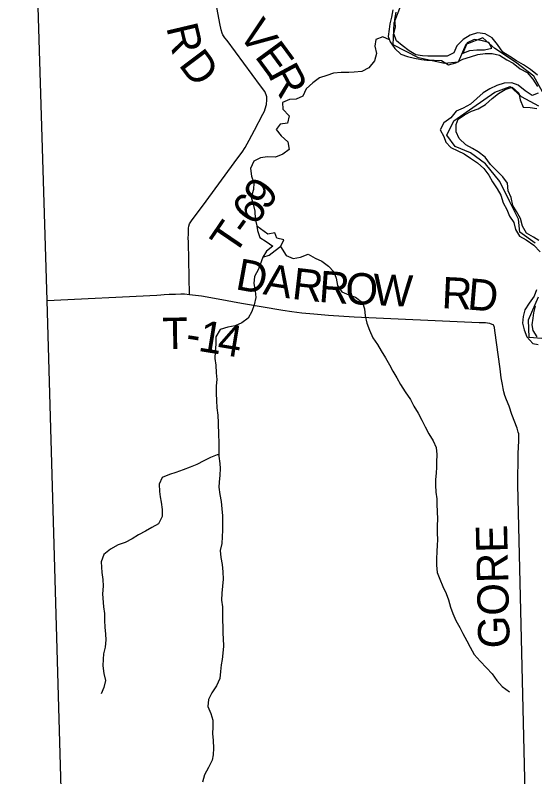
# Model space of a CAD drawing. Extents: x 1857828 to 2277390, y 930619 to 1324581.
# Drawn here: x 2010296 to 2015262, y 1230974 to 1238255 of the extents above; entities that cross this region are included whole.
import ezdxf

# ---------------------------------------------------------------- set-up
doc = ezdxf.new("R2010")
doc.units = 0
for name, color, linetype in [('GM_X_Adjacent_County', 7, 'Continuous'), ('GM_X_Corporation', 7, 'Continuous'), ('GM_X_County', 7, 'Continuous'), ('GM_X_Major_River', 7, 'Continuous'), ('GM_X_Minor_Lake', 7, 'Continuous'), ('GM_X_Minor_River', 7, 'Continuous'), ('GM_X_Township', 7, 'Continuous'), ('GM_X_Township_Road', 7, 'Continuous'), ('GM_X_Township_Road_Text', 7, 'Continuous')]:
    doc.layers.add(name, color=color, linetype=linetype)

msp = doc.modelspace()

# ---------------------------------------------------------------- linework, layer by layer
at = {"layer": 'GM_X_Adjacent_County'}
msp.add_lwpolyline([(2010961.2, 1224636.6), (2010821.8, 1227872.6), (2010780.2, 1229304.9), (2010601.2, 1235528.7), (2010484.8, 1239377.4), (2010482.9, 1239461.5), (2010434.9, 1241213.5), (2010392.9, 1242845.5), (2010384.9, 1242962.2), (2010337.7, 1244009), (2010340.7, 1244225.4), (2010329.4, 1244372.5), (2010323.2, 1244550.4), (2010308.3, 1244996.2), (2010295.9, 1245339.9)], dxfattribs=at)
at = {"layer": 'GM_X_Corporation'}
for points in [[(2015334.7, 1237522), (2015253.9, 1237672.2), (2015078.8, 1237805.9), (2014879.8, 1237935.4), (2014767, 1238037.3), (2014602.8, 1237974.1), (2014529.3, 1237807), (2014399, 1237792.3), (2014152.1, 1237847.2), (2013908.9, 1237972.5), (2013918, 1238183.5), (2013989.5, 1238364.7)], [(2015264.5, 1236077.2), (2015119.7, 1236180.9), (2015107.2, 1236305.3), (2015022.2, 1236471.6), (2014927.2, 1236666), (2014792.1, 1236834.1), (2014649.2, 1236937.8), (2014502.6, 1237001.3), (2014421.9, 1237109.3), (2014487.5, 1237246.3), (2014669.5, 1237371.8), (2014879.5, 1237519.6), (2015027.7, 1237572.6), (2015132.4, 1237478.7), (2015297.2, 1237389.2)], [(2015450.9, 1235156), (2015208.1, 1235172.8), (2015201.4, 1235343.6), (2015296.8, 1235561)]]:
    msp.add_lwpolyline(points, dxfattribs=at)
at = {"layer": 'GM_X_County'}
msp.add_lwpolyline([(2010961.2, 1224636.6), (2010821.8, 1227872.6), (2010780.2, 1229304.9), (2010601.2, 1235528.7), (2010484.8, 1239377.4), (2010482.9, 1239461.5), (2010434.9, 1241213.5), (2010392.9, 1242845.5), (2010384.9, 1242962.2), (2010337.7, 1244009), (2010340.7, 1244225.4), (2010329.4, 1244372.5), (2010323.2, 1244550.4), (2010308.3, 1244996.2), (2010295.9, 1245339.9)], dxfattribs=at)
at = {"layer": 'GM_X_Major_River'}
for points in [[(2013906.5, 1238305.3), (2013891, 1238236.9), (2013875.4, 1238172.4), (2013869.8, 1238122.2), (2013860.4, 1238049.8)], [(2014241.2, 1237864.4), (2014189, 1237867.9), (2014124.7, 1237877.4), (2014060.2, 1237915), (2013995.6, 1237964.6), (2013939, 1238010.3), (2013914.4, 1238078.4), (2013929.9, 1238142.8), (2013925.3, 1238215.1), (2013936.7, 1238285.5)], [(2013860.4, 1238049.8), (2013878.9, 1238001.7), (2013925.5, 1237937.8), (2013982.2, 1237882.1), (2014046.6, 1237858.6), (2014110.9, 1237845.1), (2014179.3, 1237831.7), (2014229.5, 1237826.1), (2014301.8, 1237824.7), (2014370, 1237821.3), (2014436.6, 1237781.8), (2014508.7, 1237798.5), (2014574.6, 1237835.3), (2014646.7, 1237856), (2014716.8, 1237878.8), (2014787, 1237889.4), (2014855.2, 1237890.1), (2014923.6, 1237872.6), (2014994.2, 1237829.1), (2015056.6, 1237797.5), (2015121.3, 1237741.8), (2015189.9, 1237706.3), (2015244.6, 1237642.5), (2015289.3, 1237574.6)], [(2015288.4, 1237681.1), (2015219.7, 1237734.7), (2015153.1, 1237780.3), (2015086.6, 1237819.9), (2015024, 1237859.5), (2014957.5, 1237901.1), (2014906.7, 1237974.9), (2014854, 1238038.8), (2014787.4, 1238078.3), (2014715.1, 1238085.7), (2014643, 1238062.9), (2014577.1, 1238022.1), (2014515.4, 1237961.3), (2014489.9, 1237896.8), (2014425.9, 1237862.1), (2014355.7, 1237863.4), (2014291.4, 1237864.8), (2014241.2, 1237864.4)], [(2014771.3, 1237923.7), (2014780.7, 1237923.6), (2014852.8, 1237938.3), (2014822.2, 1237994.2), (2014749.8, 1238013.7), (2014683.5, 1238023.1), (2014615.5, 1237992.4), (2014575.3, 1237893.2)], [(2014771.3, 1237923.7), (2014780.7, 1237923.6), (2014852.8, 1237938.3), (2014822.2, 1237994.2), (2014749.8, 1238013.7), (2014683.5, 1238023.1), (2014615.5, 1237992.4), (2014575.6, 1237894.1)], [(2014575.3, 1237893.2), (2014642.2, 1237916.3), (2014708.4, 1237924.9), (2014771.3, 1237923.7)], [(2014576.2, 1237893.6), (2014642.2, 1237916.3), (2014708.4, 1237924.9), (2014771.3, 1237923.7)], [(2015295.8, 1237510.4), (2015235.8, 1237487.7), (2015169.2, 1237533.3), (2015104.6, 1237585), (2015042.2, 1237608.5), (2014969.9, 1237603.8), (2014897.9, 1237583.1), (2014831.9, 1237552.3), (2014770, 1237513.6), (2014646.4, 1237404), (2014578.5, 1237365.2), (2014510.5, 1237336.4), (2014458.9, 1237273.7), (2014393, 1237226.8), (2014357.5, 1237158.2), (2014392.1, 1237094.2), (2014410.6, 1237042.2), (2014461.2, 1236990.4), (2014525.7, 1236958.8), (2014588.1, 1236929.3), (2014648.7, 1236887.6), (2014713.3, 1236844), (2014773.9, 1236790.3), (2014822.6, 1236724.5), (2014857.3, 1236662.5), (2014904, 1236596.6), (2014936.6, 1236534.6), (2014961.3, 1236462.5), (2014995.9, 1236396.5), (2015020.5, 1236332.5), (2015063.2, 1236274.6), (2015077.8, 1236206.4), (2015116.4, 1236142.5), (2015181, 1236106.9), (2015251.6, 1236057.3), (2015314.4, 1235991.6)], [(2015301.4, 1236102), (2015251, 1236131.7), (2015182.4, 1236171.2), (2015145.8, 1236237.2), (2015125.1, 1236311.3), (2015088.4, 1236377.3), (2015051.8, 1236437.2), (2015037.1, 1236511.4), (2015008.5, 1236577.5), (2014999.9, 1236647.7), (2014955.2, 1236709.6), (2014900.6, 1236767.4), (2014839.8, 1236829.1), (2014789.1, 1236896.9), (2014720.4, 1236948.6), (2014668, 1236980.2), (2014601.5, 1237015.8), (2014540.8, 1237075.5), (2014512.1, 1237139.5), (2014511.6, 1237209.8), (2014529.2, 1237262.2), (2014591.1, 1237303), (2014657, 1237337.8), (2014721.1, 1237360.4), (2014791, 1237401.3), (2014854.7, 1237458.1), (2014914.5, 1237506.9), (2014978.4, 1237545.6), (2015044.5, 1237566.3), (2015111.2, 1237508.7), (2015121.8, 1237444.5), (2015152.4, 1237376.4), (2015218.7, 1237373), (2015283, 1237361.6)], [(2015279.2, 1235629.6), (2015255.6, 1235569.1), (2015208, 1235502.4), (2015166.4, 1235437.7), (2015150.9, 1235373.3), (2015145.4, 1235310.9), (2015159.9, 1235246.8), (2015186.6, 1235178.7), (2015243.3, 1235116.9), (2015295.6, 1235105.4)], [(2015284.9, 1235179.6), (2015246.3, 1235241.6), (2015235.8, 1235293.7), (2015245.3, 1235360.1), (2015252.9, 1235410.4), (2015268.4, 1235474.8)]]:
    msp.add_lwpolyline(points, dxfattribs=at)
at = {"layer": 'GM_X_Minor_Lake'}
for points in [[(2012835.2, 1236047.3), (2012862.8, 1236107.8), (2012796.5, 1236123.3), (2012776, 1236173.3), (2012711.9, 1236162.7), (2012604.5, 1236239.6)], [(2012604.9, 1236240.1), (2012613.2, 1236195.9), (2012633.9, 1236129.8), (2012694.4, 1236090.2), (2012757, 1236046.6), (2012699.2, 1235997.8), (2012663.5, 1235943.2), (2012721.6, 1235959.8), (2012779.4, 1236004.6), (2012835.2, 1236047.3)], [(2012605, 1236239.3), (2012613.2, 1236195.9), (2012633.9, 1236129.8), (2012694.4, 1236090.2), (2012757, 1236046.6), (2012699.2, 1235997.8), (2012663.5, 1235943.2), (2012721.6, 1235959.8), (2012779.4, 1236004.6), (2012835.2, 1236047.3)], [(2012835.2, 1236047.3), (2012862.8, 1236107.8), (2012796.5, 1236123.3), (2012776, 1236173.3), (2012711.9, 1236162.7), (2012605, 1236239.3)]]:
    msp.add_lwpolyline(points, dxfattribs=at)
at = {"layer": 'GM_X_Minor_River'}
for points in [[(2013871.8, 1238020.1), (2013810.2, 1238049.3), (2013742.2, 1238022.6), (2013734.7, 1237958.2), (2013749.3, 1237890), (2013729.8, 1237819.5), (2013676.2, 1237752.7), (2013608.2, 1237715.9), (2013536, 1237711.3), (2013485.9, 1237706.8), (2013411.6, 1237706.1), (2013339.4, 1237699.4), (2013275.4, 1237678.7), (2013203.3, 1237656), (2013141.5, 1237607.2), (2013075.7, 1237550.3), (2013044.2, 1237481.7), (2012982.2, 1237451), (2012918, 1237448.4), (2012852, 1237421.7), (2012852.6, 1237355.4), (2012915.3, 1237291.7), (2012897.8, 1237223.2), (2012829.7, 1237212.6), (2012789.9, 1237162), (2012838.6, 1237102.1), (2012901.3, 1237044.4), (2012913.9, 1236972.2), (2012854.1, 1236927.5), (2012782.1, 1236898.7), (2012707.8, 1236900), (2012641.6, 1236891.4), (2012577.7, 1236858.6), (2012546.1, 1236788), (2012552.8, 1236715.8), (2012575.4, 1236653.7), (2012571.9, 1236589.4), (2012552.4, 1236516.8), (2012569, 1236448.7), (2012587.6, 1236380.6), (2012590.2, 1236308.2), (2012604.9, 1236240.1)], [(2012830.6, 1236043.8), (2012886.1, 1235959.3), (2012952.6, 1235927.8), (2013022.8, 1235942.5), (2013094.8, 1235971.3), (2013161.3, 1235933.7), (2013225.8, 1235902.2), (2013290.4, 1235856.6), (2013341, 1235800.8), (2013363.6, 1235740.7), (2013376.2, 1235672.5), (2013416.9, 1235610.6), (2013483.3, 1235583.1), (2013549.7, 1235559.6), (2013616.4, 1235509.9), (2013633, 1235447.8), (2013639.5, 1235379.6), (2013656.2, 1235311.4), (2013680.8, 1235243.3), (2013715.5, 1235171.3), (2013758.2, 1235107.4), (2013794.8, 1235045.4), (2013835.5, 1234979.5), (2013872.2, 1234911.5), (2013904.8, 1234851.6), (2013943.4, 1234789.6), (2013980.1, 1234725.7), (2014022.8, 1234653.7), (2014075.6, 1234581.9), (2014106.2, 1234517.9), (2014146.9, 1234451.9), (2014183.6, 1234384), (2014214.2, 1234320), (2014248.9, 1234254), (2014289.6, 1234186), (2014318.2, 1234122), (2014326.8, 1234053.8), (2014323.4, 1233983.4), (2014321.8, 1233931.2), (2014318.2, 1233880.9), (2014312.8, 1233812.5), (2014313.2, 1233762.3), (2014315.7, 1233694), (2014324.3, 1233631.8), (2014324.7, 1233581.6), (2014329.3, 1233507.3), (2014331.9, 1233441), (2014328.4, 1233374.7), (2014329, 1233306.4), (2014331.5, 1233238.1), (2014329.9, 1233187.8), (2014326.4, 1233127.5), (2014323, 1233059.2), (2014323.5, 1232996.9), (2014330.1, 1232928.7), (2014354.7, 1232862.6), (2014383.4, 1232794.5), (2014414, 1232726.5), (2014436.6, 1232664.4), (2014455.2, 1232594.3), (2014477.8, 1232534.2), (2014508.5, 1232468.2), (2014545.1, 1232402.2), (2014573.7, 1232344.2), (2014612.4, 1232274.2), (2014645, 1232212.3), (2014683.8, 1232142.3), (2014738.5, 1232078.5), (2014801.2, 1232016.8), (2014855.9, 1231957), (2014900.6, 1231893.1), (2014951.2, 1231837.3), (2015019.9, 1231785.7)], [(2012663.5, 1235943.3), (2012622.3, 1235826.3), (2012582.7, 1235757.7), (2012575.3, 1235689.3), (2012587.9, 1235621.1), (2012596.4, 1235556.9), (2012581, 1235486.4), (2012557.4, 1235421.9), (2012523.8, 1235359.3), (2012462, 1235312.5), (2012398, 1235285.8), (2012327.8, 1235271.1), (2012255.8, 1235250.4), (2012214.2, 1235181.7), (2012212.8, 1235109.3), (2012207.3, 1235039), (2012203.9, 1234972.6), (2012212.4, 1234908.4), (2012217, 1234836.1), (2012221.6, 1234771.9), (2012218, 1234711.6), (2012216.6, 1234639.2), (2012219.2, 1234572.9), (2012223.8, 1234502.7), (2012232.4, 1234430.4), (2012237, 1234358.1), (2012238, 1234239.6), (2012240.5, 1234175.3), (2012241.1, 1234111), (2012243.6, 1234040.8), (2012252.3, 1233970.5), (2012254.7, 1233920.3), (2012251.2, 1233858), (2012243.7, 1233791.6), (2012242.1, 1233741.4), (2012252.7, 1233673.2), (2012265.3, 1233607), (2012271.9, 1233536.7), (2012276.5, 1233468.4), (2012277, 1233402.1), (2012275.6, 1233331.8), (2012274.1, 1233269.5), (2012270.6, 1233203.2), (2012255.1, 1233136.7), (2012261.7, 1233070.5), (2012274.3, 1233004.3), (2012280.9, 1232934), (2012283.4, 1232863.8), (2012276, 1232795.4), (2012270.5, 1232731), (2012269, 1232662.7), (2012275.6, 1232598.5), (2012276.6, 1232471.9), (2012279.2, 1232405.6), (2012281.7, 1232345.4), (2012282.1, 1232295.1), (2012286.7, 1232222.8), (2012281.3, 1232156.5), (2012273.7, 1232094.1), (2012264.1, 1232043.8), (2012258.6, 1231979.5), (2012251.1, 1231913.1), (2012219.6, 1231842.5), (2012176, 1231777.8), (2012144.4, 1231713.2), (2012136.9, 1231644.8), (2012165.6, 1231580.8), (2012186.2, 1231514.7), (2012184.7, 1231448.4), (2012181.2, 1231388.1), (2012187.8, 1231319.8), (2012190.4, 1231247.5), (2012188.9, 1231183.2), (2012179.3, 1231132.9), (2012141.7, 1231064.2), (2012104.2, 1230991.6), (2012084.7, 1230923.1)], [(2012243.1, 1234053.4), (2012227.5, 1234050.6), (2012161.5, 1234025.9), (2012097.5, 1233995.2), (2012031.6, 1233960.4), (2011969.6, 1233933.8), (2011901.5, 1233909), (2011831.5, 1233884.3), (2011769.4, 1233865.6), (2011701.4, 1233834.9), (2011671.8, 1233772.3), (2011674.5, 1233700), (2011680.9, 1233649.8), (2011691.3, 1233599.7), (2011701.9, 1233529.5), (2011700.5, 1233461.2), (2011666.9, 1233392.5), (2011603, 1233355.8), (2011541.1, 1233323.1), (2011475.2, 1233286.3), (2011413.3, 1233247.6), (2011345.3, 1233214.8), (2011279.2, 1233192.1), (2011207.3, 1233151.3), (2011141.5, 1233098.4), (2011118, 1233027.9), (2011120.4, 1232977.7), (2011124.9, 1232927.5), (2011133.4, 1232861.3), (2011136, 1232795), (2011130.6, 1232724.6), (2011139.6, 1232600.1), (2011148.2, 1232535.9), (2011148.7, 1232469.6), (2011153.3, 1232403.4), (2011159.8, 1232337.1), (2011162.3, 1232282.9), (2011154.8, 1232214.5), (2011139.3, 1232150.1), (2011135.7, 1232097.8), (2011132.2, 1232033.5), (2011142.9, 1231961.2), (2011157.5, 1231895.1), (2011142, 1231828.6), (2011118.4, 1231766.1)]]:
    msp.add_lwpolyline(points, dxfattribs=at)
at = {"layer": 'GM_X_Township'}
msp.add_lwpolyline([(2010961.2, 1224636.6), (2010821.8, 1227872.6), (2010780.2, 1229304.9), (2010601.2, 1235528.7), (2010484.8, 1239377.4), (2010482.9, 1239461.5), (2010434.9, 1241213.5), (2010392.9, 1242845.5), (2010384.9, 1242962.2), (2010337.7, 1244009), (2010340.7, 1244225.4), (2010329.4, 1244372.5), (2010323.2, 1244550.4), (2010308.3, 1244996.2), (2010295.9, 1245339.9)], dxfattribs=at)
at = {"layer": 'GM_X_Township_Road'}
for points in [[(2011962, 1235585.6), (2011951.5, 1236081), (2011949.1, 1236131.2), (2011951, 1236155.3), (2011950.7, 1236195.5), (2011952.5, 1236219.6), (2011956.4, 1236239.7), (2011962.2, 1236259.8), (2011988, 1236300.2), (2012085.2, 1236429.6), (2012424.6, 1236890.3), (2012464.2, 1236944.9), (2012493.9, 1236991.3), (2012533.5, 1237059.9), (2012582.9, 1237156.7), (2012664, 1237308.1), (2012677.8, 1237336.3), (2012685.6, 1237360.5), (2012697.4, 1237400.7), (2012701, 1237445), (2012700.8, 1237473), (2012694.7, 1237493.1), (2012680.4, 1237525.1), (2012639.9, 1237579), (2012322.1, 1238012.3), (2012299.8, 1238040.2), (2012281.5, 1238068.2), (2012275.4, 1238082.2), (2012263.2, 1238116.2), (2012252.7, 1238176.4), (2012217.2, 1238362.9)], [(2010601.2, 1235528.7), (2011648.3, 1235579.2), (2011686.4, 1235581.2), (2011718.5, 1235585.3), (2011766.5, 1235587.3), (2011828.7, 1235587.3), (2011878.8, 1235591.3), (2011914.8, 1235591.3), (2011962, 1235585.6)], [(2011962, 1235585.6), (2012075.1, 1235571.2), (2012235.4, 1235543.1), (2012459.9, 1235503), (2012852.6, 1235434.7), (2012940.8, 1235422.7), (2013035, 1235410.7), (2013149.2, 1235400.6), (2013289.4, 1235386.6), (2013535.9, 1235370.5), (2014730.3, 1235316.4), (2014790.4, 1235316.4), (2014828.5, 1235312.4), (2014868.5, 1235296.3)], [(2015199, 1229618.5), (2015099.9, 1233764), (2015104.1, 1234065.2), (2015108.2, 1234185.7), (2015108.2, 1234217.9), (2015108.3, 1234233.9), (2015108.3, 1234252), (2015102.3, 1234270.1), (2015092.3, 1234308.2), (2015044.3, 1234438.8), (2015016.3, 1234517.1), (2014992.3, 1234577.4), (2014976.3, 1234619.5), (2014966.3, 1234653.7), (2014958.3, 1234685.8), (2014952.3, 1234726), (2014940.3, 1234788.2), (2014932.4, 1234874.6), (2014880.5, 1235240.1), (2014876.5, 1235268.2), (2014868.5, 1235296.3)]]:
    msp.add_lwpolyline(points, dxfattribs=at)

# ---------------------------------------------------------------- texts
at = {"layer": 'GM_X_Township_Road_Text'}
for s, rotation, p in [('V', 305.7365, (2012422.6, 1238078)), ('R', 283.33193, (2011738, 1238139.9)), ('E', 306.26507, (2012578.6, 1237861.3)), ('D', 306.97514, (2011850.9, 1237780.7)), ('R', 298.36315, (2012705.5, 1237689.6)), ('9', 53.23835, (2012696, 1236377.5)), ('6', 53.52767, (2012586.4, 1236229.2)), ('T', 55.75722, (2012389.7, 1235946.4)), ('-', 54.13562, (2012514.7, 1236130)), ('D', 349.71601, (2012392, 1235636.9)), ('A', 350.70196, (2012657.3, 1235588.8)), ('R', 353.45956, (2012933.4, 1235544)), ('R', 355.83499, (2013191.7, 1235514.6)), ('O', 357.35038, (2013446.2, 1235496.3)), ('W', 357.44795, (2013710.4, 1235484)), ('R', 357.27462, (2014367.9, 1235454.1)), ('D', 355.14197, (2014611.1, 1235442.6)), ('T', 0.90856, (2011703.7, 1235062.4)), ('1', 350.74899, (2012035.6, 1235047.3)), ('4', 350.75089, (2012218, 1235017.6)), ('-', 350.79564, (2011914.1, 1235067)), ('GORE', 91.26115, (2015023.2, 1232205.3))]:
    msp.add_text(s, height=300, rotation=rotation, dxfattribs=at).set_placement(p)

doc.saveas('drawing.dxf')
